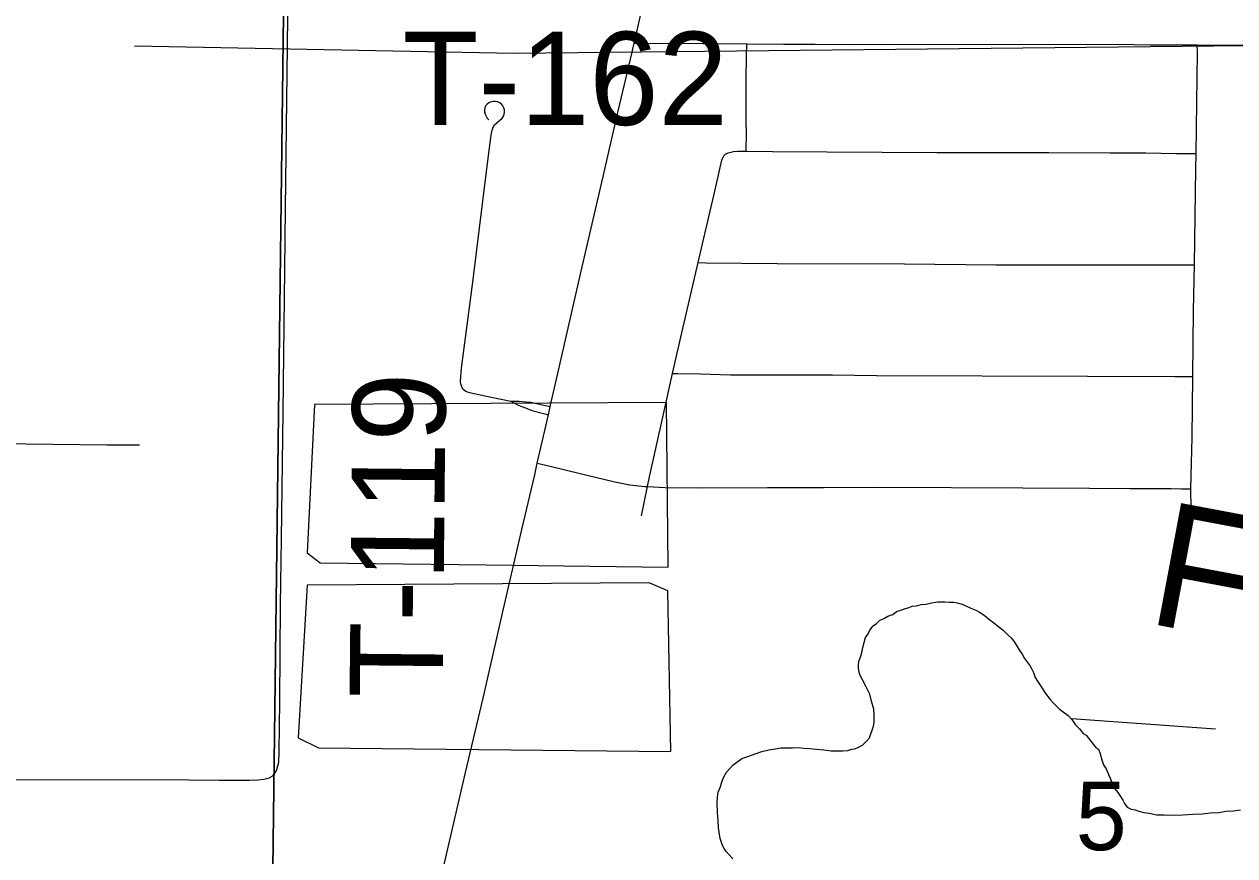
# Model space of a CAD drawing. Extents: x 2.4 to 73.1, y 4.5 to 25.6.
# Drawn here: x 43.3898 to 43.7592, y 18.3291 to 18.5828 of the extents above; entities that cross this region are included whole.
import ezdxf

# ---------------------------------------------------------------- set-up
doc = ezdxf.new("R2010")
doc.units = 0
for name, color, linetype in [('GM_X_City_Street', 7, 'Continuous'), ('GM_X_County_Road', 7, 'Continuous'), ('GM_X_Minor_Lake', 7, 'Continuous'), ('GM_X_Minor_Lake_Text', 7, 'Continuous'), ('GM_X_Minor_River', 7, 'Continuous'), ('GM_X_Section_Text', 7, 'Continuous'), ('GM_X_Township_Road', 7, 'Continuous'), ('GM_X_Township_Road_Text', 7, 'Continuous'), ('GM_X_US_Shield', 7, 'Continuous')]:
    doc.layers.add(name, color=color, linetype=linetype)

msp = doc.modelspace()

# ---------------------------------------------------------------- linework, layer by layer
at = {"layer": 'GM_X_City_Street'}
msp.add_lwpolyline([(43.32689, 18.45571), (43.32998, 18.45566), (43.34699, 18.4554), (43.3903, 18.45473), (43.41505, 18.45441), (43.42123, 18.45443), (43.42494, 18.45446)], dxfattribs=at)
at = {"layer": 'GM_X_County_Road'}
msp.add_line((43.54639, 18.44885), (43.54975, 18.46359), dxfattribs=at)
for points in [[(43.57593, 18.57695), (43.57673, 18.58043), (43.57937, 18.59218), (43.58222, 18.60427), (43.59509, 18.65871), (43.60907, 18.71768)], [(43.54975, 18.46359), (43.55033, 18.46612), (43.55283, 18.47709), (43.55979, 18.50739), (43.56682, 18.53766), (43.57091, 18.55585), (43.57531, 18.57428), (43.57593, 18.57695)], [(43.51734, 18.32372), (43.52065, 18.33781), (43.52449, 18.35446), (43.52991, 18.37713), (43.53608, 18.40442), (43.5417, 18.42863), (43.54558, 18.44528), (43.54639, 18.44885)]]:
    msp.add_lwpolyline(points, dxfattribs=at)
at = {"layer": 'GM_X_Minor_Lake'}
for points in [[(43.53076, 18.41781), (43.58636, 18.41715), (43.58578, 18.46731), (43.47836, 18.4667)], [(43.47836, 18.4667), (43.4762, 18.42154), (43.48012, 18.41842), (43.53076, 18.41781)], [(43.47616, 18.41167), (43.4734, 18.36501), (43.47961, 18.36202), (43.58718, 18.36091), (43.5862, 18.40993), (43.58055, 18.41234), (43.47616, 18.41167)], [(43.47616, 18.41167), (43.4734, 18.36501), (43.47961, 18.36202), (43.58718, 18.36091)], [(43.58718, 18.36091), (43.5862, 18.40993), (43.58055, 18.41234), (43.47616, 18.41167)]]:
    msp.add_lwpolyline(points, dxfattribs=at)
at = {"layer": 'GM_X_Minor_River'}
for points in [[(43.42345, 18.57618), (43.53918, 18.57393), (43.7917, 18.57654), (43.81967, 18.53544), (43.88035, 18.53691), (43.92724, 18.50868), (43.97676, 18.52104), (44.00501, 18.53465), (44.01962, 18.53918)], [(43.60603, 18.32819), (43.60491, 18.32936), (43.60398, 18.33033), (43.60344, 18.33129), (43.60289, 18.33225), (43.60253, 18.3334), (43.60217, 18.33436), (43.60201, 18.33569), (43.60168, 18.3376), (43.60153, 18.33969), (43.6014, 18.34216), (43.60128, 18.3452), (43.60132, 18.34691), (43.60154, 18.34843), (43.60214, 18.34993), (43.60276, 18.35182), (43.60316, 18.35295), (43.60415, 18.35463), (43.60513, 18.35575), (43.6061, 18.35668), (43.60726, 18.3576), (43.60881, 18.35871), (43.61091, 18.35942), (43.61283, 18.36014), (43.61494, 18.36085), (43.61704, 18.36137), (43.61895, 18.36171), (43.62067, 18.36205), (43.62257, 18.36201), (43.62428, 18.36197), (43.62599, 18.36212), (43.6277, 18.36189), (43.62941, 18.36185), (43.63168, 18.36161), (43.63377, 18.36137), (43.63605, 18.36113), (43.63814, 18.36108), (43.63966, 18.36105), (43.64118, 18.3612), (43.64233, 18.36156), (43.64328, 18.36173), (43.64424, 18.36208), (43.64559, 18.36281), (43.64695, 18.36411), (43.64773, 18.36505), (43.64895, 18.36863), (43.64917, 18.36976), (43.64919, 18.3709), (43.64922, 18.37204), (43.64907, 18.37375), (43.64836, 18.37624), (43.64784, 18.37834), (43.64675, 18.38064), (43.64566, 18.38276), (43.64493, 18.3841), (43.64457, 18.38506), (43.6444, 18.3862), (43.64443, 18.38753), (43.64465, 18.38867), (43.64506, 18.38999), (43.64547, 18.3915), (43.64569, 18.39263), (43.6461, 18.39414), (43.64652, 18.39565), (43.6473, 18.39678), (43.6479, 18.3979), (43.64888, 18.39921), (43.64985, 18.39995), (43.65082, 18.40087), (43.65235, 18.4016), (43.65332, 18.40215), (43.65485, 18.40268), (43.65601, 18.40361), (43.65735, 18.40396), (43.65869, 18.4045), (43.65984, 18.40485), (43.6608, 18.40521), (43.66213, 18.40537), (43.66347, 18.40572), (43.665, 18.40587), (43.66672, 18.40621), (43.66862, 18.40655), (43.67071, 18.4065), (43.67204, 18.40647), (43.67337, 18.40644), (43.67451, 18.40623), (43.67602, 18.40581), (43.67696, 18.40541), (43.67866, 18.40461), (43.68016, 18.40401), (43.68129, 18.40341), (43.68279, 18.40243), (43.68447, 18.40106), (43.68559, 18.40028), (43.68727, 18.39891)], [(43.68727, 18.39891), (43.68858, 18.39793), (43.69007, 18.39638), (43.691, 18.3956), (43.69174, 18.39463), (43.69247, 18.39347), (43.69339, 18.39194), (43.69431, 18.39058), (43.69504, 18.38924), (43.69596, 18.38808), (43.6967, 18.38711), (43.69725, 18.38596), (43.6978, 18.385), (43.69833, 18.38347), (43.69907, 18.38231), (43.6998, 18.38115), (43.70053, 18.38), (43.70127, 18.37884), (43.70219, 18.37768), (43.70293, 18.37671), (43.70405, 18.37555), (43.70572, 18.3738), (43.70684, 18.37302), (43.70834, 18.37184), (43.70945, 18.37068), (43.71055, 18.36913), (43.71185, 18.36777), (43.71296, 18.36642), (43.7139, 18.36583), (43.71667, 18.36216), (43.71761, 18.36157), (43.71815, 18.36022), (43.71868, 18.35831), (43.71921, 18.35678), (43.71995, 18.35563), (43.72067, 18.3539), (43.72121, 18.35275), (43.72175, 18.35141), (43.72266, 18.34949), (43.72358, 18.34833), (43.72432, 18.34717), (43.72505, 18.34601), (43.7256, 18.34505), (43.72634, 18.34389), (43.72765, 18.3433), (43.72879, 18.34308), (43.72992, 18.34267), (43.73143, 18.34226), (43.73314, 18.34203), (43.73541, 18.3416), (43.73769, 18.34155), (43.74035, 18.34149), (43.74339, 18.34161), (43.74644, 18.34173), (43.74929, 18.34186), (43.75177, 18.34218), (43.75444, 18.34231), (43.75653, 18.34264), (43.75882, 18.34278), (43.76092, 18.34312)], [(43.70944, 18.37097), (43.7533, 18.36779)]]:
    msp.add_lwpolyline(points, dxfattribs=at)
at = {"layer": 'GM_X_Township_Road'}
for points in [[(43.46565, 18.35346), (43.46611, 18.35401), (43.4666, 18.35468), (43.46693, 18.35535), (43.46723, 18.35648), (43.46748, 18.35762), (43.46756, 18.36075), (43.46784, 18.3762), (43.46801, 18.40565), (43.46835, 18.42579), (43.46883, 18.46453), (43.46936, 18.50791), (43.46955, 18.5265), (43.47015, 18.57608), (43.47039, 18.59467), (43.47048, 18.60191)], [(43.57593, 18.57695), (43.57922, 18.57693), (43.59703, 18.57684), (43.61028, 18.57675)], [(43.61011, 18.54401), (43.61017, 18.54974), (43.61016, 18.55286), (43.61015, 18.56539), (43.61024, 18.57321), (43.61028, 18.57675)], [(43.61028, 18.57675), (43.62163, 18.57667), (43.63116, 18.57665), (43.64272, 18.57662)], [(43.64272, 18.57662), (43.65281, 18.57663), (43.72855, 18.57653)], [(43.72855, 18.57653), (43.73353, 18.57652), (43.74778, 18.57651)], [(43.7474, 18.54335), (43.74779, 18.56653), (43.74789, 18.57424), (43.74778, 18.57651)], [(43.74778, 18.57651), (43.75604, 18.57638), (43.76696, 18.57632)], [(43.52373, 18.47142), (43.52342, 18.47186), (43.52322, 18.47241), (43.52303, 18.47309), (43.52298, 18.47351), (43.52295, 18.47398), (43.52328, 18.47783), (43.5267, 18.50408), (43.52975, 18.5288), (43.53147, 18.54271), (43.53232, 18.54888), (43.53261, 18.55046), (43.53288, 18.55132), (43.53328, 18.55205), (43.53563, 18.55414), (43.53605, 18.5547), (43.53628, 18.55531), (43.53639, 18.55597), (43.53637, 18.55663), (43.53621, 18.55728), (43.53588, 18.55788), (43.53548, 18.55838), (43.53491, 18.5588), (43.53431, 18.55907), (43.53363, 18.55921), (43.53295, 18.55921), (43.53227, 18.55906), (43.53163, 18.55881), (43.53112, 18.55841), (43.53071, 18.55795), (43.53039, 18.55731), (43.53027, 18.55668), (43.53029, 18.556), (43.53043, 18.55535), (43.53074, 18.5547), (43.53109, 18.55414), (43.5316, 18.55356)], [(43.59548, 18.51003), (43.59683, 18.51578), (43.60039, 18.53087), (43.60274, 18.54131), (43.60314, 18.54219)], [(43.60314, 18.54219), (43.60333, 18.54262), (43.60386, 18.54315), (43.60458, 18.54355), (43.60623, 18.54388), (43.60753, 18.544), (43.60846, 18.54399), (43.61011, 18.54401)], [(43.61011, 18.54401), (43.61814, 18.5439), (43.66828, 18.5436), (43.7025, 18.54364), (43.72117, 18.54357), (43.73206, 18.54348), (43.74139, 18.5433), (43.74571, 18.54333), (43.7474, 18.54335)], [(43.74688, 18.50932), (43.74732, 18.53872), (43.7474, 18.54335)], [(43.58766, 18.47618), (43.59044, 18.48859), (43.59548, 18.51003)], [(43.59548, 18.51003), (43.59789, 18.51001), (43.61961, 18.50981), (43.65841, 18.50964), (43.68634, 18.50937), (43.70365, 18.50938), (43.72115, 18.50939), (43.73444, 18.50935), (43.74375, 18.50933), (43.74688, 18.50932)], [(43.74642, 18.4753), (43.74667, 18.49543), (43.74688, 18.50932)], [(43.57999, 18.44177), (43.5806, 18.44468), (43.58467, 18.46285), (43.58766, 18.47618)], [(43.58766, 18.47618), (43.58922, 18.47616), (43.5962, 18.47606), (43.60537, 18.47582), (43.62243, 18.47575), (43.63643, 18.47575), (43.64984, 18.47562), (43.71425, 18.47543), (43.74094, 18.47532), (43.74642, 18.4753)], [(43.74583, 18.44103), (43.74619, 18.45678), (43.74642, 18.4753)], [(43.52373, 18.47142), (43.52418, 18.47108), (43.5246, 18.47079), (43.52501, 18.47064), (43.52572, 18.47041), (43.53084, 18.46927), (43.53832, 18.4678)], [(43.53832, 18.4678), (43.54054, 18.46659), (43.54274, 18.46568), (43.54476, 18.46493), (43.54827, 18.46399), (43.54975, 18.46359)], [(43.53832, 18.4678), (43.54082, 18.46778), (43.54274, 18.4676), (43.54441, 18.46745), (43.54874, 18.46647), (43.55033, 18.46612)], [(43.54639, 18.44885), (43.5503, 18.44791), (43.55942, 18.44571), (43.57001, 18.44314), (43.57458, 18.44226), (43.57918, 18.44173), (43.57999, 18.44177)], [(43.57819, 18.43281), (43.57908, 18.43725), (43.57999, 18.44177)], [(43.57999, 18.44177), (43.58539, 18.44143), (43.5963, 18.44134), (43.61658, 18.44141), (43.63373, 18.44144), (43.6509, 18.44154), (43.69458, 18.44128), (43.71487, 18.44127), (43.72733, 18.44117), (43.73984, 18.44108), (43.7429, 18.44106), (43.74583, 18.44103)], [(43.74575, 18.42693), (43.74587, 18.43515), (43.74583, 18.44103)], [(43.36591, 18.3523), (43.3674, 18.3523), (43.38092, 18.3523), (43.43991, 18.35227), (43.44926, 18.35214), (43.45868, 18.35219), (43.46115, 18.35228), (43.46288, 18.35245), (43.46386, 18.3526), (43.4646, 18.35287), (43.46565, 18.35346)]]:
    msp.add_lwpolyline(points, dxfattribs=at)
at = {"layer": 'GM_X_US_Shield'}
for points in [[(42.95709, 18.10511), (43.46297, 18.10511), (43.46912, 18.60216), (42.96961, 18.61131)], [(43.46297, 18.10511), (43.96998, 18.10511), (43.97458, 18.59666), (43.50379, 18.60175), (43.46912, 18.60216)]]:
    msp.add_lwpolyline(points, close=True, dxfattribs=at)

# ---------------------------------------------------------------- texts
at = {"layer": 'GM_X_Minor_Lake_Text'}
msp.add_text('Flatrock', height=0.037896, rotation=349.3456, dxfattribs=at).set_placement((43.73176, 18.40019))
at = {"layer": 'GM_X_Section_Text'}
msp.add_text('5', height=0.02093, rotation=0, dxfattribs=at).set_placement((43.71068, 18.3308))
at = {"layer": 'GM_X_Township_Road_Text'}
for s, rotation, p in [('T-162', 0, (43.50527, 18.55203)), ('T-119', 89.4398, (43.51749, 18.3771))]:
    msp.add_text(s, height=0.028409, rotation=rotation, dxfattribs=at).set_placement(p)

doc.saveas('drawing.dxf')
